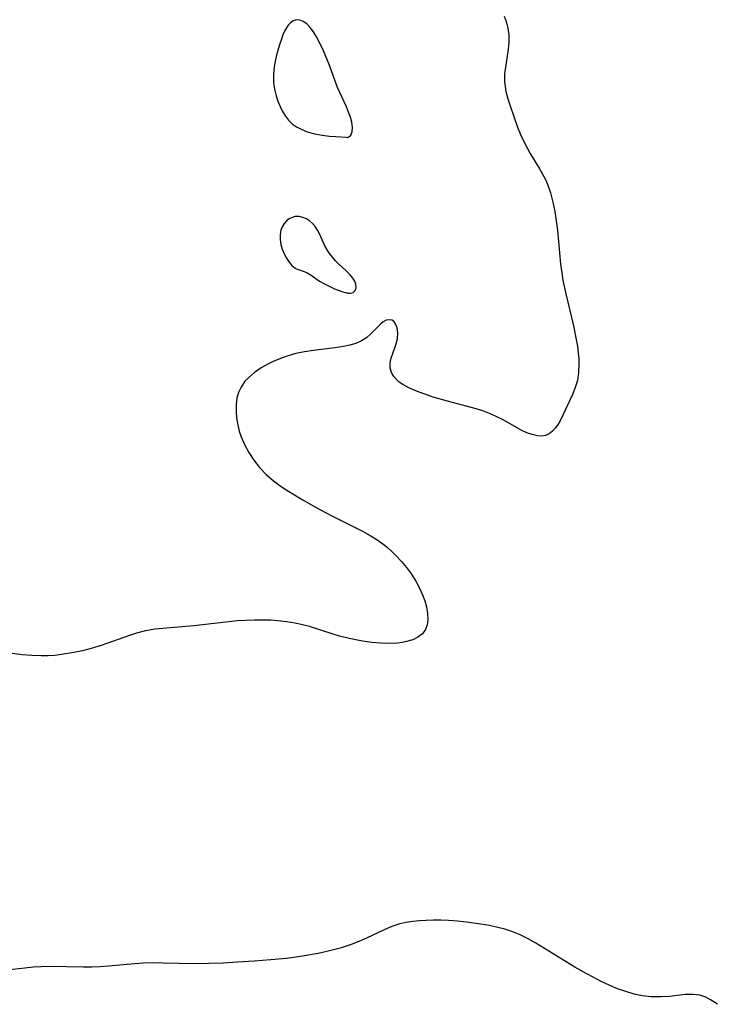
# Model space of a CAD drawing. Header units: metres. Extents: x 1073367 to 1082519, y 1569854 to 1574957.
# Tile 837 of 1056: x 1079074 to 1079210, y 1572451 to 1572645. Entities that reach past the tile are written whole.
import ezdxf

# ---------------------------------------------------------------- set-up
doc = ezdxf.new("R2010")
doc.units = ezdxf.units.M
doc.layers.add('CGG_CurvaNivelLidar_v1', color=253, linetype='Continuous', lineweight=30)

msp = doc.modelspace()

# ---------------------------------------------------------------- linework, layer by layer
at = {"layer": 'CGG_CurvaNivelLidar_v1'}
for p, q in [((1079127.4993, 1572644.1807, 72.5), (1079127.1035, 1572643.7351, 72.5)), ((1079128.064, 1572644.5827, 72.5), (1079127.4993, 1572644.1807, 72.5)), ((1079128.6835, 1572644.7764, 72.5), (1079128.064, 1572644.5827, 72.5)), ((1079129.3567, 1572644.7337, 72.5), (1079128.6835, 1572644.7764, 72.5)), ((1079130.0338, 1572644.4668, 72.5), (1079129.3567, 1572644.7337, 72.5)), ((1079130.7415, 1572643.9592, 72.5), (1079130.0338, 1572644.4668, 72.5)), ((1079169.5164, 1572645.5021, 72.5), (1079169.9198, 1572644.4577, 72.5)), ((1079169.9198, 1572644.4577, 72.5), (1079170.2117, 1572643.3809, 72.5)), ((1079126.3825, 1572642.5299, 72.5), (1079126.0467, 1572641.7939, 72.5)), ((1079126.7443, 1572643.1978, 72.5), (1079126.3825, 1572642.5299, 72.5)), ((1079127.1035, 1572643.7351, 72.5), (1079126.7443, 1572643.1978, 72.5)), ((1079131.4105, 1572643.2691, 72.5), (1079130.7415, 1572643.9592, 72.5)), ((1079132.0448, 1572642.4209, 72.5), (1079131.4105, 1572643.2691, 72.5)), ((1079132.6385, 1572641.4633, 72.5), (1079132.0448, 1572642.4209, 72.5)), ((1079170.2117, 1572643.3809, 72.5), (1079170.4387, 1572641.8737, 72.5)), ((1079125.7351, 1572641.0045, 72.5), (1079125.3561, 1572639.8911, 72.5)), ((1079126.0467, 1572641.7939, 72.5), (1079125.7351, 1572641.0045, 72.5)), ((1079133.199, 1572640.427, 72.5), (1079132.6385, 1572641.4633, 72.5)), ((1079134.0333, 1572638.6751, 72.5), (1079133.199, 1572640.427, 72.5)), ((1079170.4739, 1572640.3507, 72.5), (1079170.3569, 1572639.0092, 72.5)), ((1079170.4387, 1572641.8737, 72.5), (1079170.4739, 1572640.3507, 72.5)), ((1079125.0152, 1572638.7277, 72.5), (1079124.7125, 1572637.5327, 72.5)), ((1079125.3561, 1572639.8911, 72.5), (1079125.0152, 1572638.7277, 72.5)), ((1079135.1528, 1572635.9722, 72.5), (1079134.0333, 1572638.6751, 72.5)), ((1079170.3569, 1572639.0092, 72.5), (1079169.7173, 1572635.0143, 72.5)), ((1079124.7125, 1572637.5327, 72.5), (1079124.449, 1572636.2898, 72.5)), ((1079124.2552, 1572635.0367, 72.5), (1079124.1639, 1572633.7796, 72.5)), ((1079124.449, 1572636.2898, 72.5), (1079124.2552, 1572635.0367, 72.5)), ((1079136.7628, 1572631.4895, 72.5), (1079135.1528, 1572635.9722, 72.5)), ((1079169.7173, 1572635.0143, 72.5), (1079169.6321, 1572634.1942, 72.5)), ((1079124.1639, 1572633.7796, 72.5), (1079124.2118, 1572632.4459, 72.5)), ((1079169.6321, 1572634.1942, 72.5), (1079169.5984, 1572633.4743, 72.5)), ((1079169.5984, 1572633.4743, 72.5), (1079169.6217, 1572632.5894, 72.5)), ((1079169.6217, 1572632.5894, 72.5), (1079169.726, 1572631.6356, 72.5)), ((1079124.2118, 1572632.4459, 72.5), (1079124.3972, 1572631.1244, 72.5)), ((1079124.3972, 1572631.1244, 72.5), (1079124.7065, 1572629.8278, 72.5)), ((1079138.5234, 1572627.6392, 72.5), (1079136.7628, 1572631.4895, 72.5)), ((1079169.726, 1572631.6356, 72.5), (1079169.9022, 1572630.6836, 72.5)), ((1079169.9022, 1572630.6836, 72.5), (1079170.2729, 1572629.266, 72.5)), ((1079124.7065, 1572629.8278, 72.5), (1079125.0584, 1572628.7658, 72.5)), ((1079125.0584, 1572628.7658, 72.5), (1079125.4835, 1572627.7367, 72.5)), ((1079170.2729, 1572629.266, 72.5), (1079170.7289, 1572627.8469, 72.5)), ((1079125.4835, 1572627.7367, 72.5), (1079125.974, 1572626.7477, 72.5)), ((1079125.974, 1572626.7477, 72.5), (1079126.5289, 1572625.8093, 72.5)), ((1079138.9633, 1572626.6065, 72.5), (1079138.5234, 1572627.6392, 72.5)), ((1079170.7289, 1572627.8469, 72.5), (1079172.1916, 1572623.6824, 72.5)), ((1079126.5289, 1572625.8093, 72.5), (1079127.1516, 1572625.017, 72.5)), ((1079127.1516, 1572625.017, 72.5), (1079127.9452, 1572624.2758, 72.5)), ((1079139.3321, 1572625.6099, 72.5), (1079138.9633, 1572626.6065, 72.5)), ((1079139.5991, 1572624.6743, 72.5), (1079139.3321, 1572625.6099, 72.5)), ((1079127.9452, 1572624.2758, 72.5), (1079128.7239, 1572623.7299, 72.5)), ((1079128.7239, 1572623.7299, 72.5), (1079129.5037, 1572623.307, 72.5)), ((1079129.5037, 1572623.307, 72.5), (1079130.8201, 1572622.7812, 72.5)), ((1079130.8201, 1572622.7812, 72.5), (1079132.2925, 1572622.3747, 72.5)), ((1079139.7512, 1572623.6203, 72.5), (1079139.5991, 1572624.6743, 72.5)), ((1079139.6678, 1572622.7543, 72.5), (1079139.7512, 1572623.6203, 72.5)), ((1079172.1916, 1572623.6824, 72.5), (1079172.7891, 1572622.1984, 72.5)), ((1079132.2925, 1572622.3747, 72.5), (1079133.7716, 1572622.0935, 72.5)), ((1079133.7716, 1572622.0935, 72.5), (1079135.1777, 1572621.9114, 72.5)), ((1079135.1777, 1572621.9114, 72.5), (1079136.4323, 1572621.8041, 72.5)), ((1079136.4323, 1572621.8041, 72.5), (1079138.5, 1572621.6982, 72.5)), ((1079138.5, 1572621.6982, 72.5), (1079138.7152, 1572621.6657, 72.5)), ((1079138.7152, 1572621.6657, 72.5), (1079138.9723, 1572621.7564, 72.5)), ((1079138.9723, 1572621.7564, 72.5), (1079139.3701, 1572622.124, 72.5)), ((1079139.3701, 1572622.124, 72.5), (1079139.6678, 1572622.7543, 72.5)), ((1079172.7891, 1572622.1984, 72.5), (1079173.451, 1572620.7403, 72.5)), ((1079173.451, 1572620.7403, 72.5), (1079174.1809, 1572619.3214, 72.5)), ((1079174.1809, 1572619.3214, 72.5), (1079174.6755, 1572618.4596, 72.5)), ((1079174.6755, 1572618.4596, 72.5), (1079176.5118, 1572615.4911, 72.5)), ((1079176.5118, 1572615.4911, 72.5), (1079177.3602, 1572613.9741, 72.5)), ((1079177.3602, 1572613.9741, 72.5), (1079177.6585, 1572613.3598, 72.5)), ((1079177.6585, 1572613.3598, 72.5), (1079178.0392, 1572612.4651, 72.5)), ((1079178.0392, 1572612.4651, 72.5), (1079178.6393, 1572610.7364, 72.5)), ((1079178.6393, 1572610.7364, 72.5), (1079179.1242, 1572608.9429, 72.5)), ((1079179.1242, 1572608.9429, 72.5), (1079179.5095, 1572607.101, 72.5)), ((1079127.2474, 1572605.6247, 72.5), (1079126.7166, 1572605.2201, 72.5)), ((1079127.8419, 1572605.9119, 72.5), (1079127.2474, 1572605.6247, 72.5)), ((1079128.4799, 1572606.0698, 72.5), (1079127.8419, 1572605.9119, 72.5)), ((1079129.2096, 1572606.0806, 72.5), (1079128.4799, 1572606.0698, 72.5)), ((1079129.9429, 1572605.9327, 72.5), (1079129.2096, 1572606.0806, 72.5)), ((1079130.6531, 1572605.6369, 72.5), (1079129.9429, 1572605.9327, 72.5)), ((1079131.2846, 1572605.2255, 72.5), (1079130.6531, 1572605.6369, 72.5)), ((1079179.5095, 1572607.101, 72.5), (1079179.8027, 1572605.2232, 72.5)), ((1079125.9048, 1572604.0863, 72.5), (1079125.6529, 1572603.4042, 72.5)), ((1079126.2628, 1572604.6984, 72.5), (1079125.9048, 1572604.0863, 72.5)), ((1079126.7166, 1572605.2201, 72.5), (1079126.2628, 1572604.6984, 72.5)), ((1079131.8668, 1572604.7081, 72.5), (1079131.2846, 1572605.2255, 72.5)), ((1079132.394, 1572604.105, 72.5), (1079131.8668, 1572604.7081, 72.5)), ((1079132.858, 1572603.4311, 72.5), (1079132.394, 1572604.105, 72.5)), ((1079133.2574, 1572602.6943, 72.5), (1079132.858, 1572603.4311, 72.5)), ((1079179.8027, 1572605.2232, 72.5), (1079180.006, 1572603.4258, 72.5)), ((1079180.006, 1572603.4258, 72.5), (1079180.6346, 1572596.6982, 72.5)), ((1079125.6529, 1572603.4042, 72.5), (1079125.5028, 1572602.5113, 72.5)), ((1079125.5028, 1572602.5113, 72.5), (1079125.5043, 1572601.5742, 72.5)), ((1079125.5043, 1572601.5742, 72.5), (1079125.6422, 1572600.6238, 72.5)), ((1079134.3105, 1572600.3367, 72.5), (1079133.2574, 1572602.6943, 72.5)), ((1079125.6422, 1572600.6238, 72.5), (1079125.912, 1572599.6714, 72.5)), ((1079125.912, 1572599.6714, 72.5), (1079126.2857, 1572598.7536, 72.5)), ((1079134.7153, 1572599.568, 72.5), (1079134.3105, 1572600.3367, 72.5)), ((1079135.2123, 1572598.8105, 72.5), (1079134.7153, 1572599.568, 72.5)), ((1079126.2857, 1572598.7536, 72.5), (1079126.739, 1572597.8914, 72.5)), ((1079126.739, 1572597.8914, 72.5), (1079127.2552, 1572597.1108, 72.5)), ((1079135.7781, 1572598.0908, 72.5), (1079135.2123, 1572598.8105, 72.5)), ((1079136.395, 1572597.4027, 72.5), (1079135.7781, 1572598.0908, 72.5)), ((1079127.2552, 1572597.1108, 72.5), (1079127.8245, 1572596.4455, 72.5)), ((1079127.8245, 1572596.4455, 72.5), (1079128.4426, 1572595.9397, 72.5)), ((1079128.4426, 1572595.9397, 72.5), (1079129.0198, 1572595.6531, 72.5)), ((1079137.0472, 1572596.7416, 72.5), (1079136.395, 1572597.4027, 72.5)), ((1079138.3984, 1572595.4701, 72.5), (1079137.0472, 1572596.7416, 72.5)), ((1079180.6346, 1572596.6982, 72.5), (1079180.8559, 1572594.9951, 72.5)), ((1079129.0198, 1572595.6531, 72.5), (1079130.1992, 1572595.288, 72.5)), ((1079130.1992, 1572595.288, 72.5), (1079130.8315, 1572595.0266, 72.5)), ((1079130.8315, 1572595.0266, 72.5), (1079131.5663, 1572594.5755, 72.5)), ((1079131.5663, 1572594.5755, 72.5), (1079133.2666, 1572593.3923, 72.5)), ((1079139.2393, 1572594.6076, 72.5), (1079138.3984, 1572595.4701, 72.5)), ((1079139.7638, 1572593.9807, 72.5), (1079139.2393, 1572594.6076, 72.5)), ((1079140.1664, 1572593.3624, 72.5), (1079139.7638, 1572593.9807, 72.5)), ((1079180.8559, 1572594.9951, 72.5), (1079181.0963, 1572593.5432, 72.5)), ((1079133.2666, 1572593.3923, 72.5), (1079134.2325, 1572592.824, 72.5)), ((1079134.2325, 1572592.824, 72.5), (1079135.2346, 1572592.3113, 72.5)), ((1079135.2346, 1572592.3113, 72.5), (1079136.2072, 1572591.872, 72.5)), ((1079136.2072, 1572591.872, 72.5), (1079137.0855, 1572591.523, 72.5)), ((1079140.4038, 1572592.7604, 72.5), (1079140.1664, 1572593.3624, 72.5)), ((1079140.2248, 1572591.523, 72.5), (1079140.4365, 1572592.0807, 72.5)), ((1079140.4365, 1572592.0807, 72.5), (1079140.4038, 1572592.7604, 72.5)), ((1079181.0963, 1572593.5432, 72.5), (1079181.6519, 1572590.9109, 72.5)), ((1079137.0855, 1572591.523, 72.5), (1079137.8048, 1572591.2791, 72.5)), ((1079137.8048, 1572591.2791, 72.5), (1079138.3058, 1572591.148, 72.5)), ((1079138.3058, 1572591.148, 72.5), (1079138.5, 1572591.1361, 72.5)), ((1079138.5, 1572591.1361, 72.5), (1079138.8106, 1572591.0122, 72.5)), ((1079138.8106, 1572591.0122, 72.5), (1079139.3002, 1572590.9979, 72.5)), ((1079139.3002, 1572590.9979, 72.5), (1079139.8253, 1572591.1546, 72.5)), ((1079139.8253, 1572591.1546, 72.5), (1079140.2248, 1572591.523, 72.5)), ((1079181.6519, 1572590.9109, 72.5), (1079183.1881, 1572584.5949, 72.5)), ((1079145.2233, 1572584.9571, 72.5), (1079143.3337, 1572582.9958, 72.5)), ((1079145.7706, 1572585.4043, 72.5), (1079145.2233, 1572584.9571, 72.5)), ((1079146.3659, 1572585.7032, 72.5), (1079145.7706, 1572585.4043, 72.5)), ((1079146.9535, 1572585.8048, 72.5), (1079146.3659, 1572585.7032, 72.5)), ((1079147.4911, 1572585.6872, 72.5), (1079146.9535, 1572585.8048, 72.5)), ((1079147.9208, 1572585.3586, 72.5), (1079147.4911, 1572585.6872, 72.5)), ((1079148.2582, 1572584.8513, 72.5), (1079147.9208, 1572585.3586, 72.5)), ((1079148.4934, 1572584.2053, 72.5), (1079148.2582, 1572584.8513, 72.5)), ((1079148.6273, 1572583.2208, 72.5), (1079148.4934, 1572584.2053, 72.5)), ((1079183.1881, 1572584.5949, 72.5), (1079183.7225, 1572581.9169, 72.5)), ((1079142.4638, 1572582.2581, 72.5), (1079141.4664, 1572581.6196, 72.5)), ((1079143.3337, 1572582.9958, 72.5), (1079142.4638, 1572582.2581, 72.5)), ((1079148.5402, 1572582.0126, 72.5), (1079148.6273, 1572583.2208, 72.5)), ((1079136.2791, 1572580.2789, 72.5), (1079132.0431, 1572579.7646, 72.5)), ((1079137.9586, 1572580.5369, 72.5), (1079136.2791, 1572580.2789, 72.5)), ((1079139.2206, 1572580.8039, 72.5), (1079137.9586, 1572580.5369, 72.5)), ((1079140.3978, 1572581.1548, 72.5), (1079139.2206, 1572580.8039, 72.5)), ((1079141.4664, 1572581.6196, 72.5), (1079140.3978, 1572581.1548, 72.5)), ((1079147.2613, 1572578.0234, 72.5), (1079148.2634, 1572580.8481, 72.5)), ((1079148.2634, 1572580.8481, 72.5), (1079148.5402, 1572582.0126, 72.5)), ((1079183.7225, 1572581.9169, 72.5), (1079183.9355, 1572580.5686, 72.5)), ((1079183.9355, 1572580.5686, 72.5), (1079184.101, 1572579.2341, 72.5)), ((1079127.0457, 1572578.7, 72.5), (1079125.5741, 1572578.1704, 72.5)), ((1079128.5535, 1572579.1339, 72.5), (1079127.0457, 1572578.7, 72.5)), ((1079130.29, 1572579.4975, 72.5), (1079128.5535, 1572579.1339, 72.5)), ((1079132.0431, 1572579.7646, 72.5), (1079130.29, 1572579.4975, 72.5)), ((1079184.101, 1572579.2341, 72.5), (1079184.1958, 1572578.1339, 72.5)), ((1079121.7802, 1572576.3142, 72.5), (1079120.4728, 1572575.4392, 72.5)), ((1079122.9356, 1572576.9655, 72.5), (1079121.7802, 1572576.3142, 72.5)), ((1079124.1462, 1572577.5606, 72.5), (1079122.9356, 1572576.9655, 72.5)), ((1079125.5741, 1572578.1704, 72.5), (1079124.1462, 1572577.5606, 72.5)), ((1079147.1113, 1572577.1881, 72.5), (1079147.2613, 1572578.0234, 72.5)), ((1079147.1585, 1572576.3165, 72.5), (1079147.1113, 1572577.1881, 72.5)), ((1079147.414, 1572575.4512, 72.5), (1079147.1585, 1572576.3165, 72.5)), ((1079184.2415, 1572577.0507, 72.5), (1079184.1895, 1572575.4185, 72.5)), ((1079184.1958, 1572578.1339, 72.5), (1079184.2415, 1572577.0507, 72.5)), ((1079119.3067, 1572574.4618, 72.5), (1079118.5823, 1572573.6878, 72.5)), ((1079120.4728, 1572575.4392, 72.5), (1079119.3067, 1572574.4618, 72.5)), ((1079147.8751, 1572574.6287, 72.5), (1079147.414, 1572575.4512, 72.5)), ((1079148.3512, 1572574.0646, 72.5), (1079147.8751, 1572574.6287, 72.5)), ((1079184.1895, 1572575.4185, 72.5), (1079183.9488, 1572573.8573, 72.5)), ((1079117.8025, 1572572.5559, 72.5), (1079117.3227, 1572571.5035, 72.5)), ((1079118.5823, 1572573.6878, 72.5), (1079117.8025, 1572572.5559, 72.5)), ((1079148.9293, 1572573.5467, 72.5), (1079148.3512, 1572574.0646, 72.5)), ((1079149.6209, 1572573.0593, 72.5), (1079148.9293, 1572573.5467, 72.5)), ((1079150.827, 1572572.3887, 72.5), (1079149.6209, 1572573.0593, 72.5)), ((1079183.5161, 1572572.4435, 72.5), (1079182.9513, 1572571.0815, 72.5)), ((1079183.9488, 1572573.8573, 72.5), (1079183.5161, 1572572.4435, 72.5)), ((1079117.3227, 1572571.5035, 72.5), (1079117.0066, 1572570.385, 72.5)), ((1079152.3136, 1572571.7344, 72.5), (1079150.827, 1572572.3887, 72.5)), ((1079153.9219, 1572571.1432, 72.5), (1079152.3136, 1572571.7344, 72.5)), ((1079155.6138, 1572570.5938, 72.5), (1079153.9219, 1572571.1432, 72.5)), ((1079158.4226, 1572569.7746, 72.5), (1079155.6138, 1572570.5938, 72.5)), ((1079182.9513, 1572571.0815, 72.5), (1079181.1105, 1572567.0434, 72.5)), ((1079116.8367, 1572569.1092, 72.5), (1079116.8216, 1572567.7966, 72.5)), ((1079117.0066, 1572570.385, 72.5), (1079116.8367, 1572569.1092, 72.5)), ((1079164.0617, 1572568.2685, 72.5), (1079158.4226, 1572569.7746, 72.5)), ((1079116.8216, 1572567.7966, 72.5), (1079116.9347, 1572566.4651, 72.5)), ((1079165.3649, 1572567.8508, 72.5), (1079164.0617, 1572568.2685, 72.5)), ((1079166.6362, 1572567.3798, 72.5), (1079165.3649, 1572567.8508, 72.5)), ((1079167.8655, 1572566.8498, 72.5), (1079166.6362, 1572567.3798, 72.5)), ((1079169.3212, 1572566.1121, 72.5), (1079167.8655, 1572566.8498, 72.5)), ((1079181.1105, 1572567.0434, 72.5), (1079180.465, 1572565.7981, 72.5)), ((1079116.9347, 1572566.4651, 72.5), (1079117.1572, 1572565.1312, 72.5)), ((1079117.1572, 1572565.1312, 72.5), (1079117.4644, 1572563.8873, 72.5)), ((1079172.9023, 1572564.0963, 72.5), (1079169.3212, 1572566.1121, 72.5)), ((1079180.0344, 1572565.0934, 72.5), (1079179.5775, 1572564.4569, 72.5)), ((1079180.465, 1572565.7981, 72.5), (1079180.0344, 1572565.0934, 72.5)), ((1079117.4644, 1572563.8873, 72.5), (1079117.8591, 1572562.74, 72.5)), ((1079174.0065, 1572563.5849, 72.5), (1079172.9023, 1572564.0963, 72.5)), ((1079175.0832, 1572563.1987, 72.5), (1079174.0065, 1572563.5849, 72.5)), ((1079176.1122, 1572562.9641, 72.5), (1079175.0832, 1572563.1987, 72.5)), ((1079176.9246, 1572562.9104, 72.5), (1079176.1122, 1572562.9641, 72.5)), ((1079177.6784, 1572563.0228, 72.5), (1079176.9246, 1572562.9104, 72.5)), ((1079178.3939, 1572563.3454, 72.5), (1079177.6784, 1572563.0228, 72.5)), ((1079179.0384, 1572563.853, 72.5), (1079178.3939, 1572563.3454, 72.5)), ((1079179.5775, 1572564.4569, 72.5), (1079179.0384, 1572563.853, 72.5)), ((1079117.8591, 1572562.74, 72.5), (1079118.4884, 1572561.2918, 72.5)), ((1079118.4884, 1572561.2918, 72.5), (1079119.3284, 1572559.7, 72.5)), ((1079119.3284, 1572559.7, 72.5), (1079120.304, 1572558.1661, 72.5)), ((1079120.304, 1572558.1661, 72.5), (1079121.4255, 1572556.721, 72.5)), ((1079121.4255, 1572556.721, 72.5), (1079122.7383, 1572555.3599, 72.5)), ((1079122.7383, 1572555.3599, 72.5), (1079124.1884, 1572554.1149, 72.5)), ((1079124.1884, 1572554.1149, 72.5), (1079125.4804, 1572553.1571, 72.5)), ((1079125.4804, 1572553.1571, 72.5), (1079126.8285, 1572552.2605, 72.5)), ((1079126.8285, 1572552.2605, 72.5), (1079129.8541, 1572550.421, 72.5)), ((1079129.8541, 1572550.421, 72.5), (1079131.5468, 1572549.4295, 72.5)), ((1079131.5468, 1572549.4295, 72.5), (1079133.2675, 1572548.4706, 72.5)), ((1079133.2675, 1572548.4706, 72.5), (1079135.806, 1572547.1568, 72.5)), ((1079135.806, 1572547.1568, 72.5), (1079141.6659, 1572544.2082, 72.5)), ((1079141.6659, 1572544.2082, 72.5), (1079143.2214, 1572543.3522, 72.5)), ((1079143.2214, 1572543.3522, 72.5), (1079144.713, 1572542.4174, 72.5)), ((1079144.713, 1572542.4174, 72.5), (1079145.6768, 1572541.7203, 72.5)), ((1079145.6768, 1572541.7203, 72.5), (1079146.6036, 1572540.9778, 72.5)), ((1079146.6036, 1572540.9778, 72.5), (1079147.4551, 1572540.2354, 72.5)), ((1079147.4551, 1572540.2354, 72.5), (1079148.2708, 1572539.4565, 72.5)), ((1079148.2708, 1572539.4565, 72.5), (1079149.3607, 1572538.281, 72.5)), ((1079149.3607, 1572538.281, 72.5), (1079150.37, 1572537.0428, 72.5)), ((1079150.37, 1572537.0428, 72.5), (1079151.3022, 1572535.7596, 72.5)), ((1079151.3022, 1572535.7596, 72.5), (1079152.2081, 1572534.3498, 72.5)), ((1079152.2081, 1572534.3498, 72.5), (1079152.9882, 1572532.907, 72.5)), ((1079152.9882, 1572532.907, 72.5), (1079153.5074, 1572531.7087, 72.5)), ((1079153.5074, 1572531.7087, 72.5), (1079153.9238, 1572530.5073, 72.5)), ((1079153.9238, 1572530.5073, 72.5), (1079154.2422, 1572529.3225, 72.5)), ((1079154.2422, 1572529.3225, 72.5), (1079154.4763, 1572528.0392, 72.5)), ((1079154.4763, 1572528.0392, 72.5), (1079154.5462, 1572526.8257, 72.5)), ((1079117.115, 1572526.556, 72.5), (1079108.505, 1572525.593, 72.5)), ((1079118.5984, 1572526.6699, 72.5), (1079117.115, 1572526.556, 72.5)), ((1079120.4423, 1572526.7443, 72.5), (1079118.5984, 1572526.6699, 72.5)), ((1079122.2867, 1572526.7398, 72.5), (1079120.4423, 1572526.7443, 72.5)), ((1079123.6646, 1572526.683, 72.5), (1079122.2867, 1572526.7398, 72.5)), ((1079125.039, 1572526.5821, 72.5), (1079123.6646, 1572526.683, 72.5)), ((1079126.7612, 1572526.3911, 72.5), (1079125.039, 1572526.5821, 72.5)), ((1079128.4704, 1572526.1142, 72.5), (1079126.7612, 1572526.3911, 72.5)), ((1079129.8747, 1572525.8074, 72.5), (1079128.4704, 1572526.1142, 72.5)), ((1079154.5462, 1572526.8257, 72.5), (1079154.4243, 1572525.7942, 72.5)), ((1079097.2311, 1572524.1431, 72.5), (1079095.6698, 1572523.6596, 72.5)), ((1079098.7405, 1572524.5287, 72.5), (1079097.2311, 1572524.1431, 72.5)), ((1079099.8048, 1572524.7438, 72.5), (1079098.7405, 1572524.5287, 72.5)), ((1079100.8778, 1572524.9168, 72.5), (1079099.8048, 1572524.7438, 72.5)), ((1079102.4312, 1572525.1025, 72.5), (1079100.8778, 1572524.9168, 72.5)), ((1079108.505, 1572525.593, 72.5), (1079102.4312, 1572525.1025, 72.5)), ((1079131.2655, 1572525.436, 72.5), (1079129.8747, 1572525.8074, 72.5)), ((1079135.913, 1572523.9477, 72.5), (1079131.2655, 1572525.436, 72.5)), ((1079153.4584, 1572524.0561, 72.5), (1079152.5988, 1572523.3882, 72.5)), ((1079154.0847, 1572524.8757, 72.5), (1079153.4584, 1572524.0561, 72.5)), ((1079154.4243, 1572525.7942, 72.5), (1079154.0847, 1572524.8757, 72.5)), ((1079095.6698, 1572523.6596, 72.5), (1079090.5242, 1572521.8049, 72.5)), ((1079137.1815, 1572523.5783, 72.5), (1079135.913, 1572523.9477, 72.5)), ((1079139.0626, 1572523.1033, 72.5), (1079137.1815, 1572523.5783, 72.5)), ((1079141.71, 1572522.588, 72.5), (1079139.0626, 1572523.1033, 72.5)), ((1079143.5164, 1572522.3373, 72.5), (1079141.71, 1572522.588, 72.5)), ((1079145.2985, 1572522.1781, 72.5), (1079143.5164, 1572522.3373, 72.5)), ((1079147.0354, 1572522.1271, 72.5), (1079145.2985, 1572522.1781, 72.5)), ((1079148.6191, 1572522.2018, 72.5), (1079147.0354, 1572522.1271, 72.5)), ((1079149.5145, 1572522.3139, 72.5), (1079148.6191, 1572522.2018, 72.5)), ((1079150.3688, 1572522.4849, 72.5), (1079149.5145, 1572522.3139, 72.5)), ((1079151.5558, 1572522.8643, 72.5), (1079150.3688, 1572522.4849, 72.5)), ((1079152.5988, 1572523.3882, 72.5), (1079151.5558, 1572522.8643, 72.5)), ((1079074.7867, 1572519.9187, 72.5), (1079068.4467, 1572520.7383, 72.5)), ((1079084.9398, 1572520.331, 72.5), (1079082.5204, 1572519.9333, 72.5)), ((1079086.6365, 1572520.6962, 72.5), (1079084.9398, 1572520.331, 72.5)), ((1079088.3179, 1572521.1269, 72.5), (1079086.6365, 1572520.6962, 72.5)), ((1079090.5242, 1572521.8049, 72.5), (1079088.3179, 1572521.1269, 72.5)), ((1079076.6584, 1572519.7461, 72.5), (1079074.7867, 1572519.9187, 72.5)), ((1079078.5277, 1572519.6694, 72.5), (1079076.6584, 1572519.7461, 72.5)), ((1079079.8609, 1572519.6955, 72.5), (1079078.5277, 1572519.6694, 72.5)), ((1079081.1922, 1572519.7859, 72.5), (1079079.8609, 1572519.6955, 72.5)), ((1079082.5204, 1572519.9333, 72.5), (1079081.1922, 1572519.7859, 72.5)), ((1079147.4615, 1572466.4393, 73), (1079145.925, 1572465.7868, 73)), ((1079149.0257, 1572466.9649, 73), (1079147.4615, 1572466.4393, 73)), ((1079150.3014, 1572467.2578, 73), (1079149.0257, 1572466.9649, 73)), ((1079151.6045, 1572467.4573, 73), (1079150.3014, 1572467.2578, 73)), ((1079152.9303, 1572467.5899, 73), (1079151.6045, 1572467.4573, 73)), ((1079154.2083, 1572467.6704, 73), (1079152.9303, 1572467.5899, 73)), ((1079155.6517, 1572467.7041, 73), (1079154.2083, 1572467.6704, 73)), ((1079157.1085, 1572467.6851, 73), (1079155.6517, 1572467.7041, 73)), ((1079158.5746, 1572467.6218, 73), (1079157.1085, 1572467.6851, 73)), ((1079160.3665, 1572467.4938, 73), (1079158.5746, 1572467.6218, 73)), ((1079162.16, 1572467.3179, 73), (1079160.3665, 1572467.4938, 73)), ((1079164.9785, 1572466.9459, 73), (1079162.16, 1572467.3179, 73)), ((1079166.6469, 1572466.6558, 73), (1079164.9785, 1572466.9459, 73)), ((1079168.2934, 1572466.3029, 73), (1079166.6469, 1572466.6558, 73)), ((1079169.6909, 1572465.9356, 73), (1079168.2934, 1572466.3029, 73)), ((1079171.0584, 1572465.491, 73), (1079169.6909, 1572465.9356, 73)), ((1079142.47, 1572464.167, 73), (1079140.9862, 1572463.5301, 73)), ((1079145.925, 1572465.7868, 73), (1079142.47, 1572464.167, 73)), ((1079172.67, 1572464.8276, 73), (1079171.0584, 1572465.491, 73)), ((1079174.2336, 1572464.0508, 73), (1079172.67, 1572464.8276, 73)), ((1079175.755, 1572463.1883, 73), (1079174.2336, 1572464.0508, 73)), ((1079137.2845, 1572462.2272, 73), (1079134.6511, 1572461.5366, 73)), ((1079139.4701, 1572462.9456, 73), (1079137.2845, 1572462.2272, 73)), ((1079140.9862, 1572463.5301, 73), (1079139.4701, 1572462.9456, 73)), ((1079183.4668, 1572458.4883, 73), (1079175.755, 1572463.1883, 73)), ((1079126.7485, 1572460.1933, 73), (1079123.6417, 1572459.8867, 73)), ((1079129.8995, 1572460.6174, 73), (1079126.7485, 1572460.1933, 73)), ((1079132.9872, 1572461.1745, 73), (1079129.8995, 1572460.6174, 73)), ((1079134.6511, 1572461.5366, 73), (1079132.9872, 1572461.1745, 73)), ((1079075.3115, 1572458.3019, 73), (1079069.9969, 1572457.665, 73)), ((1079076.9145, 1572458.4506, 73), (1079075.3115, 1572458.3019, 73)), ((1079078.5179, 1572458.5488, 73), (1079076.9145, 1572458.4506, 73)), ((1079080.1649, 1572458.5845, 73), (1079078.5179, 1572458.5488, 73)), ((1079086.8306, 1572458.4654, 73), (1079080.1649, 1572458.5845, 73)), ((1079088.4796, 1572458.4812, 73), (1079086.8306, 1572458.4654, 73)), ((1079090.1098, 1572458.5513, 73), (1079088.4796, 1572458.4812, 73)), ((1079091.7379, 1572458.6663, 73), (1079090.1098, 1572458.5513, 73)), ((1079096.939, 1572459.1476, 73), (1079091.7379, 1572458.6663, 73)), ((1079098.5532, 1572459.249, 73), (1079096.939, 1572459.1476, 73)), ((1079100.4836, 1572459.2922, 73), (1079098.5532, 1572459.249, 73)), ((1079102.4191, 1572459.2696, 73), (1079100.4836, 1572459.2922, 73)), ((1079105.6484, 1572459.1743, 73), (1079102.4191, 1572459.2696, 73)), ((1079108.5254, 1572459.1298, 73), (1079105.6484, 1572459.1743, 73)), ((1079111.41, 1572459.1748, 73), (1079108.5254, 1572459.1298, 73)), ((1079114.2734, 1572459.285, 73), (1079111.41, 1572459.1748, 73)), ((1079117.1091, 1572459.4346, 73), (1079114.2734, 1572459.285, 73)), ((1079120.4013, 1572459.6394, 73), (1079117.1091, 1572459.4346, 73)), ((1079123.6417, 1572459.8867, 73), (1079120.4013, 1572459.6394, 73)), ((1079185.6778, 1572457.2163, 73), (1079183.4668, 1572458.4883, 73)), ((1079187.1544, 1572456.4159, 73), (1079185.6778, 1572457.2163, 73)), ((1079188.642, 1572455.6639, 73), (1079187.1544, 1572456.4159, 73)), ((1079190.9172, 1572454.623, 73), (1079188.642, 1572455.6639, 73)), ((1079191.847, 1572454.2368, 73), (1079190.9172, 1572454.623, 73)), ((1079193.4719, 1572453.6549, 73), (1079191.847, 1572454.2368, 73)), ((1079195.1189, 1572453.1895, 73), (1079193.4719, 1572453.6549, 73)), ((1079196.7791, 1572452.8545, 73), (1079195.1189, 1572453.1895, 73)), ((1079198.4756, 1572452.6626, 73), (1079196.7791, 1572452.8545, 73)), ((1079199.4603, 1572452.619, 73), (1079198.4756, 1572452.6626, 73)), ((1079200.4358, 1572452.624, 73), (1079199.4603, 1572452.619, 73)), ((1079202.0619, 1572452.7305, 73), (1079200.4358, 1572452.624, 73)), ((1079205.1533, 1572453.0629, 73), (1079202.0619, 1572452.7305, 73)), ((1079206.6905, 1572453.1266, 73), (1079205.1533, 1572453.0629, 73)), ((1079208.0152, 1572452.961, 73), (1079206.6905, 1572453.1266, 73)), ((1079209.1904, 1572452.5593, 73), (1079208.0152, 1572452.961, 73)), ((1079210.1235, 1572452.0706, 73), (1079209.1904, 1572452.5593, 73)), ((1079211.4646, 1572451.1659, 73), (1079210.1235, 1572452.0706, 73))]:
    msp.add_line(p, q, dxfattribs=at)

doc.saveas('drawing.dxf')
